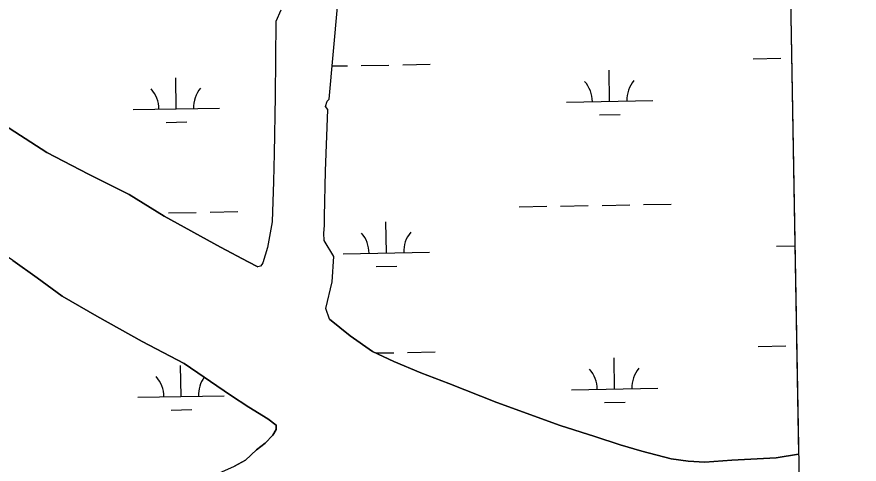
# Model space of a CAD drawing. Extents: x 3887375 to 3925618, y 296674 to 322633.
# Drawn here: x 3922538 to 3923513, y 306627 to 307144 of the extents above; entities that cross this region are included whole.
import ezdxf

# ---------------------------------------------------------------- set-up
doc = ezdxf.new("R2010")
doc.units = 0
for name, color, linetype in [('V-GRID-FRAM', 7, 'Continuous'), ('V-TOPO-SHOR', 7, 'Continuous'), ('V-WETL-SWMP', 7, 'Continuous')]:
    doc.layers.add(name, color=color, linetype=linetype)

msp = doc.modelspace()

# ---------------------------------------------------------------- linework, layer by layer
at = {"layer": 'V-GRID-FRAM'}
msp.add_lwpolyline([(3891343.33, 320285.84), (3923192.81, 320832.52), (3923512.79, 302652.88), (3891647.44, 302105.93), (3891343.33, 320285.84)], dxfattribs=at)
at = {"layer": 'V-TOPO-SHOR'}
for points in [[(3922837.84, 306672.11), (3922828.07, 306679.37), (3922806.19, 306693.09), (3922784.89, 306706.81), (3922731.23, 306743.46), (3922682.75, 306768.9), (3922630.2, 306798.2), (3922589.91, 306821.21), (3922561.05, 306842.35), (3922532.78, 306862.6), (3922477.07, 306900.15), (3922430.14, 306933.5), (3922374.18, 306975.17), (3922327.54, 307008.81), (3922289.4, 307040.61), (3922237.58, 307084.88), (3922185.75, 307127.67), (3922124.58, 307177.02), (3922093.1, 307199.07)], [(3922843.29, 307152.07), (3922837.52, 307138.73), (3922836.66, 307052.55), (3922835.42, 306986.37), (3922834.51, 306953.96), (3922833.26, 306907.19), (3922827.73, 306877.74), (3922825.11, 306868.64), (3922822.5, 306859.93), (3922821.13, 306858.01), (3922819.75, 306856.08), (3922816.54, 306855.15)], [(3922899.69, 306794.62), (3922895.16, 306807.18), (3922902.65, 306837.78), (3922904.5, 306867.26), (3922893.42, 306885.62), (3922892.92, 306893.97), (3922893.79, 306903.09), (3922893.89, 306913.38), (3922895, 306965.78), (3922897.46, 307037), (3922894.97, 307040.71), (3922896.78, 307046.9), (3922899.13, 307049.01), (3922908.74, 307155.88)], [(3922516.48, 307023.36), (3922572.2, 306987.57), (3922620.68, 306962.42), (3922667.42, 306939.05), (3922708.28, 306913.98), (3922773.39, 306878.1), (3922805.22, 306861.04), (3922816.54, 306855.15)], [(3922899.69, 306794.62), (3922923.57, 306775.59), (3922949.23, 306757.43), (3922974.07, 306745.73), (3923005.35, 306732.5), (3923037.52, 306720.14), (3923093.38, 306698.43), (3923166.52, 306671.87), (3923206.62, 306659.13), (3923236.17, 306649.44), (3923261.06, 306642.15), (3923295.32, 306633.29), (3923314.96, 306630.45), (3923334.03, 306629.38), (3923365.47, 306631.71), (3923416.59, 306634.42), (3923442.64, 306638.57)], [(3922802.15, 306631.8), (3922815.17, 306643.81), (3922825.07, 306651.41), (3922833.83, 306660.77), (3922837.94, 306667.08), (3922837.84, 306672.11)], [(3922534.33, 306511.78), (3922543.63, 306516.69), (3922559.27, 306520.39), (3922569.31, 306522.21), (3922576.08, 306525.04), (3922583.27, 306531.32), (3922588.48, 306532.81), (3922606.02, 306533.4), (3922622.67, 306541.52), (3922633.89, 306546.42), (3922648.21, 306552.44), (3922664.64, 306558.44), (3922674.91, 306564.31), (3922691.52, 306569.34), (3922708.95, 306577.84), (3922721.92, 306584.26), (3922736.08, 306594.32), (3922745.2, 306600.78), (3922763.8, 306611.38), (3922771.56, 306616.51), (3922789.36, 306624.8), (3922802.15, 306631.8)]]:
    msp.add_lwpolyline(points, dxfattribs=at)
at = {"layer": 'V-WETL-SWMP'}
for p, q in [((3923428.86, 307421.29), (3923442.64, 306638.57)), ((3922843.29, 307152.07), (3922837.52, 307138.73)), ((3922899.13, 307049.02), (3922908.74, 307155.88)), ((3922837.52, 307138.73), (3922836.66, 307052.55)), ((3922984.29, 307088.86), (3923016.28, 307089.41)), ((3923390.14, 307095.83), (3923422.13, 307096.37)), ((3922902.59, 307087.46), (3922920.3, 307087.76)), ((3922936.29, 307088.04), (3922968.29, 307088.58)), ((3923223.89, 307046.53), (3923223.27, 307082.53)), ((3922722.06, 307037.92), (3922721.44, 307073.92)), ((3922836.66, 307052.55), (3922835.42, 306986.37)), ((3922894.97, 307040.71), (3922896.78, 307046.9)), ((3922897.46, 307037), (3922894.97, 307040.71)), ((3922896.78, 307046.9), (3922899.13, 307049.02)), ((3923173.9, 307045.68), (3923273.89, 307047.39)), ((3922672.07, 307037.06), (3922772.05, 307038.78)), ((3922895, 306965.78), (3922897.46, 307037)), ((3923212.16, 307030.9), (3923236.16, 307031.31)), ((3922572.2, 306987.57), (3922516.48, 307023.36)), ((3922710.33, 307022.29), (3922734.32, 307022.7)), ((3922620.68, 306962.42), (3922572.2, 306987.57)), ((3922835.42, 306986.37), (3922834.51, 306953.96)), ((3922667.42, 306939.05), (3922620.68, 306962.42)), ((3922893.89, 306913.38), (3922895, 306965.78)), ((3922834.51, 306953.96), (3922833.27, 306907.19)), ((3922708.28, 306913.98), (3922667.42, 306939.05)), ((3923119.13, 306924.65), (3923151.12, 306925.2)), ((3923167.12, 306925.47), (3923199.11, 306926.02)), ((3923215.11, 306926.3), (3923247.11, 306926.84)), ((3923263.1, 306927.12), (3923295.1, 306927.67)), ((3922773.39, 306878.1), (3922708.28, 306913.98)), ((3922713.28, 306917.68), (3922745.27, 306918.23)), ((3922761.27, 306918.51), (3922793.27, 306919.05)), ((3922893.79, 306903.09), (3922893.89, 306913.38)), ((3922833.27, 306907.19), (3922827.73, 306877.74)), ((3922965.43, 306871.26), (3922964.81, 306907.26)), ((3922892.92, 306893.98), (3922893.79, 306903.09)), ((3922893.42, 306885.62), (3922892.92, 306893.98)), ((3922904.5, 306867.27), (3922893.42, 306885.62)), ((3922805.22, 306861.04), (3922773.39, 306878.1)), ((3922827.73, 306877.74), (3922825.11, 306868.64)), ((3923417.27, 306879.02), (3923438.4, 306879.38)), ((3922825.11, 306868.64), (3922822.5, 306859.93)), ((3922902.65, 306837.78), (3922904.5, 306867.27)), ((3922915.43, 306870.4), (3923015.42, 306872.12)), ((3922532.77, 306862.6), (3922561.05, 306842.35)), ((3922816.54, 306855.15), (3922805.22, 306861.04)), ((3922819.75, 306856.08), (3922816.54, 306855.15)), ((3922821.12, 306858.01), (3922819.75, 306856.08)), ((3922822.5, 306859.93), (3922821.12, 306858.01)), ((3922953.69, 306855.63), (3922977.69, 306856.04)), ((3922561.05, 306842.35), (3922589.91, 306821.21)), ((3922895.16, 306807.18), (3922902.65, 306837.78)), ((3922589.91, 306821.21), (3922630.19, 306798.2)), ((3922899.69, 306794.62), (3922895.16, 306807.18)), ((3922630.19, 306798.2), (3922682.75, 306768.9)), ((3922923.57, 306775.59), (3922899.69, 306794.62)), ((3922682.75, 306768.9), (3922731.23, 306743.46)), ((3922949.23, 306757.43), (3922923.57, 306775.59)), ((3922974.07, 306745.73), (3922949.23, 306757.43)), ((3923395.84, 306763.2), (3923427.84, 306763.75)), ((3922953.1, 306755.6), (3922974, 306755.96)), ((3922990, 306756.23), (3923021.99, 306756.78)), ((3923229.6, 306713.91), (3923228.98, 306749.9)), ((3922727.77, 306705.3), (3922727.15, 306741.29)), ((3922731.23, 306743.46), (3922784.89, 306706.81)), ((3923005.35, 306732.49), (3922974.07, 306745.73)), ((3923037.52, 306720.14), (3923005.35, 306732.49)), ((3923093.38, 306698.44), (3923037.52, 306720.14)), ((3923179.61, 306713.05), (3923279.59, 306714.77)), ((3922677.78, 306704.44), (3922777.76, 306706.15)), ((3922784.89, 306706.81), (3922806.19, 306693.09)), ((3922716.03, 306689.66), (3922740.03, 306690.07)), ((3922806.19, 306693.09), (3922828.07, 306679.37)), ((3923166.52, 306671.87), (3923093.38, 306698.44)), ((3923217.87, 306698.27), (3923241.87, 306698.69)), ((3922828.07, 306679.37), (3922837.84, 306672.11)), ((3922837.84, 306672.11), (3922837.94, 306667.08)), ((3923206.61, 306659.13), (3923166.52, 306671.87)), ((3922833.83, 306660.77), (3922825.07, 306651.41)), ((3922837.94, 306667.08), (3922833.83, 306660.77)), ((3922825.07, 306651.41), (3922815.17, 306643.81)), ((3923236.17, 306649.44), (3923206.61, 306659.13)), ((3922815.17, 306643.81), (3922802.14, 306631.8)), ((3923261.06, 306642.15), (3923236.17, 306649.44)), ((3923295.32, 306633.29), (3923261.06, 306642.15)), ((3922802.14, 306631.8), (3922789.36, 306624.8)), ((3923314.96, 306630.45), (3923295.32, 306633.29)), ((3923334.03, 306629.38), (3923314.96, 306630.45)), ((3923365.47, 306631.71), (3923334.03, 306629.38)), ((3923416.59, 306634.42), (3923365.47, 306631.71)), ((3923442.64, 306638.57), (3923416.59, 306634.42))]:
    msp.add_line(p, q, dxfattribs=at)
for centre, start, end in [((3923168.65, 307046.06), 0.21154, 41.7552), ((3923279.12, 307047.96), 140.21154, 181.75519), ((3922666.82, 307037.45), 0.21154, 41.7552), ((3922777.29, 307039.34), 140.21154, 181.75519), ((3922910.18, 306870.79), 0.21154, 41.7552), ((3923020.65, 306872.68), 140.21154, 181.75519), ((3923284.83, 306715.33), 140.21154, 181.75519), ((3922672.53, 306704.82), 0.21154, 41.7552), ((3923174.36, 306713.44), 0.21154, 41.7552), ((3922782.99, 306706.72), 143.80328, 181.75519)]:
    msp.add_arc(centre, 35.25, start, end, dxfattribs=at)

doc.saveas('drawing.dxf')
